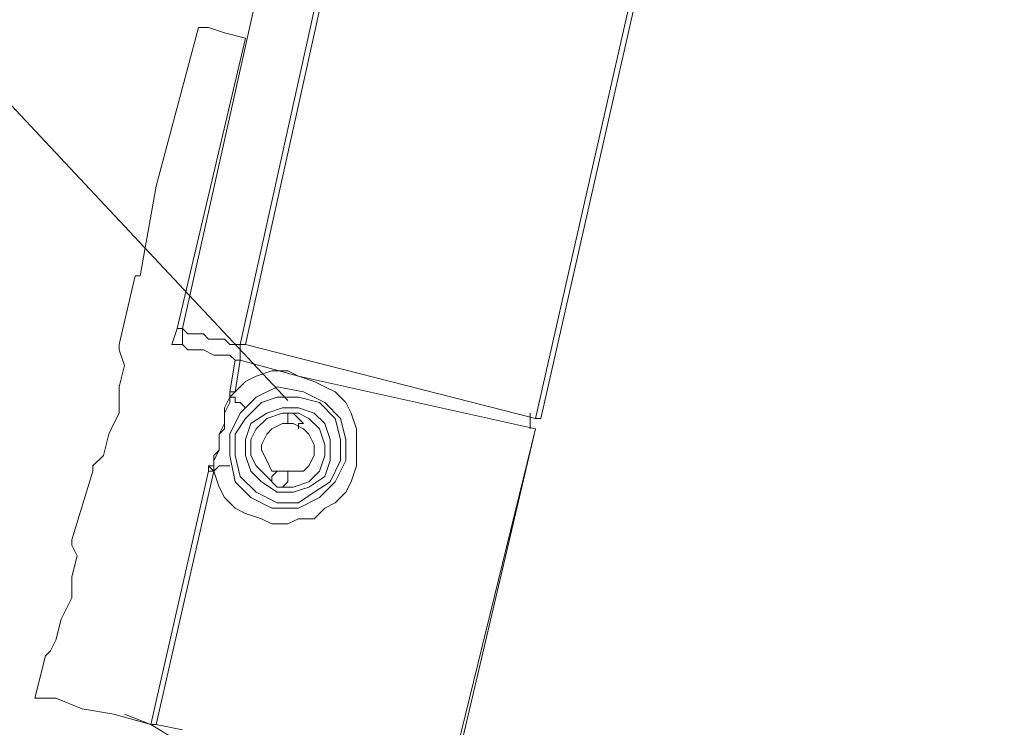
# Model space of a CAD drawing. Extents: x 44 to 177, y -263 to -14.
# Tile 1019 of 1056: x 172.78 to 176.32, y -89.17 to -86.62. Entities that reach past the tile are written whole.
import ezdxf

# ---------------------------------------------------------------- set-up
doc = ezdxf.new("R2010")
doc.units = 0
doc.header["$MEASUREMENT"] = 0
doc.layers.add('Livello 1', color=7, linetype='Continuous', lineweight=0)

# ---------------------------------------------------------------- blocks, each defined once
blk = doc.blocks.new('Block_0')
at = {"layer": 'Livello 1', "color": 250, "lineweight": 9, "true_color": 0x333333}
for points, knots in [([(133.1637, -16.0546), (133.1637, -16.0546), (134.6237, -16.5106), (134.6237, -16.5106), (134.6237, -16.5106), (136.0657, -17.0046), (136.0657, -17.0046), (136.0657, -17.0046), (137.4887, -17.5176), (137.4887, -17.5176), (137.4887, -17.5176), (138.9117, -18.0876), (138.9117, -18.0876), (138.9117, -18.0876), (140.3147, -18.6766), (140.3147, -18.6766), (140.3147, -18.6766), (141.6997, -19.3226), (141.6997, -19.3226), (141.6997, -19.3226), (143.0847, -19.9876), (143.0847, -19.9876), (143.0847, -19.9876), (144.4317, -20.6906), (144.4317, -20.6906), (144.4317, -20.6906), (145.7597, -21.4316), (145.7597, -21.4316), (145.7597, -21.4316), (147.0877, -22.1916), (147.0877, -22.1916), (147.0877, -22.1916), (148.3777, -22.9906), (148.3777, -22.9906), (148.3777, -22.9906), (149.6677, -23.8266), (149.6677, -23.8266), (149.6677, -23.8266), (150.9197, -24.7006), (150.9197, -24.7006), (150.9197, -24.7006), (152.1527, -25.5936), (152.1527, -25.5936), (152.1527, -25.5936), (153.3477, -26.5246), (153.3477, -26.5246), (153.3477, -26.5246), (154.5427, -27.4936), (154.5427, -27.4936), (154.5427, -27.4936), (155.6997, -28.4816), (155.6997, -28.4816), (155.6997, -28.4816), (156.8387, -29.5076), (156.8387, -29.5076), (156.8387, -29.5076), (157.9577, -30.5526), (157.9577, -30.5526), (157.9577, -30.5526), (159.0387, -31.6366), (159.0387, -31.6366), (159.0387, -31.6366), (160.0817, -32.7386), (160.0817, -32.7386), (160.0817, -32.7386), (161.1067, -33.8596), (161.1067, -33.8596), (161.1067, -33.8596), (162.1117, -35.0186), (162.1117, -35.0186), (162.1117, -35.0186), (163.0797, -36.1966), (163.0797, -36.1966), (163.0797, -36.1966), (164.0277, -37.4126), (164.0277, -37.4126), (164.0277, -37.4126), (164.9197, -38.6296), (164.9197, -38.6296), (164.9197, -38.6296), (165.8107, -39.8836), (165.8107, -39.8836), (165.8107, -39.8836), (166.6457, -41.1566), (166.6457, -41.1566), (166.6457, -41.1566), (167.4617, -42.4486), (167.4617, -42.4486), (167.4617, -42.4486), (168.2397, -43.7596), (168.2397, -43.7596), (168.2397, -43.7596), (168.9787, -45.0896), (168.9787, -45.0896), (168.9787, -45.0896), (169.6997, -46.4386), (169.6997, -46.4386), (169.6997, -46.4386), (170.3827, -47.8076), (170.3827, -47.8076), (170.3827, -47.8076), (171.0277, -49.1946), (171.0277, -49.1946), (171.0277, -49.1946), (171.6347, -50.6006), (171.6347, -50.6006), (171.6347, -50.6006), (172.2037, -52.0256), (172.2037, -52.0256), (172.2037, -52.0256), (172.7357, -53.4506), (172.7357, -53.4506), (172.7357, -53.4506), (173.2287, -54.8956), (173.2287, -54.8956), (173.2287, -54.8956), (173.7027, -56.3586), (173.7027, -56.3586), (173.7027, -56.3586), (174.1197, -57.8216), (174.1197, -57.8216), (174.1197, -57.8216), (174.5187, -59.2846), (174.5187, -59.2846), (174.5187, -59.2846), (174.8597, -60.7856), (174.8597, -60.7856), (174.8597, -60.7856), (175.1827, -62.2676), (175.1827, -62.2676), (175.1827, -62.2676), (175.4477, -63.7886), (175.4477, -63.7886), (175.4477, -63.7886), (175.6947, -65.2896), (175.6947, -65.2896), (175.6947, -65.2896), (175.9037, -66.8096), (175.9037, -66.8096), (175.9037, -66.8096), (176.0547, -68.3296), (176.0547, -68.3296), (176.0547, -68.3296), (176.1877, -69.8496), (176.1877, -69.8496), (176.1877, -69.8496), (176.2637, -71.3706), (176.2637, -71.3706), (176.2637, -71.3706), (176.3017, -72.8906), (176.3017, -72.8906), (176.3017, -72.8906), (176.3207, -74.4296), (176.3207, -74.4296), (176.3207, -74.4296), (176.2827, -75.9496), (176.2827, -75.9496), (176.2827, -75.9496), (176.2067, -77.4886), (176.2067, -77.4886), (176.2067, -77.4886), (176.1117, -79.0096), (176.1117, -79.0096), (176.1117, -79.0096), (175.9607, -80.5296), (175.9607, -80.5296), (175.9607, -80.5296), (175.7707, -82.0496), (175.7707, -82.0496), (175.7707, -82.0496), (175.5427, -83.5506), (175.5427, -83.5506), (175.5427, -83.5506), (175.2967, -85.0516), (175.2967, -85.0516), (175.2967, -85.0516), (174.9927, -86.5536), (174.9927, -86.5536), (174.9927, -86.5536), (174.6517, -88.0546), (174.6517, -88.0546)], [0, 0, 0, 0, 1, 1, 1, 2, 2, 2, 3, 3, 3, 4, 4, 4, 5, 5, 5, 6, 6, 6, 7, 7, 7, 8, 8, 8, 9, 9, 9, 10, 10, 10, 11, 11, 11, 12, 12, 12, 13, 13, 13, 14, 14, 14, 15, 15, 15, 16, 16, 16, 17, 17, 17, 18, 18, 18, 19, 19, 19, 20, 20, 20, 21, 21, 21, 22, 22, 22, 23, 23, 23, 24, 24, 24, 25, 25, 25, 26, 26, 26, 27, 27, 27, 28, 28, 28, 29, 29, 29, 30, 30, 30, 31, 31, 31, 32, 32, 32, 33, 33, 33, 34, 34, 34, 35, 35, 35, 36, 36, 36, 37, 37, 37, 38, 38, 38, 39, 39, 39, 40, 40, 40, 41, 41, 41, 42, 42, 42, 43, 43, 43, 44, 44, 44, 45, 45, 45, 46, 46, 46, 47, 47, 47, 48, 48, 48, 49, 49, 49, 50, 50, 50, 51, 51, 51, 52, 52, 52, 53, 53, 53, 54, 54, 54, 55, 55, 55, 56, 56, 56, 57, 57, 57, 58, 58, 58, 59, 59, 59, 60, 60, 60, 60]), ([(174.6327, -88.0546), (174.6327, -88.0546), (174.9737, -86.5536), (174.9737, -86.5536), (174.9737, -86.5536), (175.2777, -85.0516), (175.2777, -85.0516), (175.2777, -85.0516), (175.5427, -83.5506), (175.5427, -83.5506), (175.5427, -83.5506), (175.7517, -82.0496), (175.7517, -82.0496), (175.7517, -82.0496), (175.9417, -80.5296), (175.9417, -80.5296), (175.9417, -80.5296), (176.0927, -79.0096), (176.0927, -79.0096), (176.0927, -79.0096), (176.2067, -77.4886), (176.2067, -77.4886), (176.2067, -77.4886), (176.2637, -75.9496), (176.2637, -75.9496), (176.2637, -75.9496), (176.3017, -74.4296), (176.3017, -74.4296), (176.3017, -74.4296), (176.3017, -72.8906), (176.3017, -72.8906), (176.3017, -72.8906), (176.2447, -71.3706), (176.2447, -71.3706), (176.2447, -71.3706), (176.1687, -69.8496), (176.1687, -69.8496), (176.1687, -69.8496), (176.0357, -68.3296), (176.0357, -68.3296), (176.0357, -68.3296), (175.8847, -66.8096), (175.8847, -66.8096), (175.8847, -66.8096), (175.6757, -65.2896), (175.6757, -65.2896), (175.6757, -65.2896), (175.4477, -63.7886), (175.4477, -63.7886), (175.4477, -63.7886), (175.1637, -62.2876), (175.1637, -62.2876), (175.1637, -62.2876), (174.8597, -60.7856), (174.8597, -60.7856), (174.8597, -60.7856), (174.4997, -59.3036), (174.4997, -59.3036), (174.4997, -59.3036), (174.1197, -57.8216), (174.1197, -57.8216), (174.1197, -57.8216), (173.6837, -56.3586), (173.6837, -56.3586), (173.6837, -56.3586), (173.2287, -54.8956), (173.2287, -54.8956), (173.2287, -54.8956), (172.7167, -53.4506), (172.7167, -53.4506), (172.7167, -53.4506), (172.1847, -52.0256), (172.1847, -52.0256), (172.1847, -52.0256), (171.6157, -50.6006), (171.6157, -50.6006), (171.6157, -50.6006), (171.0087, -49.2136), (171.0087, -49.2136), (171.0087, -49.2136), (170.3637, -47.8266), (170.3637, -47.8266), (170.3637, -47.8266), (169.6807, -46.4576), (169.6807, -46.4576), (169.6807, -46.4576), (168.9787, -45.1086), (168.9787, -45.1086), (168.9787, -45.1086), (168.2207, -43.7786), (168.2207, -43.7786), (168.2207, -43.7786), (167.4427, -42.4486), (167.4427, -42.4486), (167.4427, -42.4486), (166.6457, -41.1566), (166.6457, -41.1566), (166.6457, -41.1566), (165.7917, -39.8836), (165.7917, -39.8836), (165.7917, -39.8836), (164.9197, -38.6476), (164.9197, -38.6476), (164.9197, -38.6476), (164.0087, -37.4126), (164.0087, -37.4126), (164.0087, -37.4126), (163.0797, -36.2156), (163.0797, -36.2156), (163.0797, -36.2156), (162.0927, -35.0376), (162.0927, -35.0376), (162.0927, -35.0376), (161.1067, -33.8786), (161.1067, -33.8786), (161.1067, -33.8786), (160.0817, -32.7386), (160.0817, -32.7386), (160.0817, -32.7386), (159.0197, -31.6366), (159.0197, -31.6366), (159.0197, -31.6366), (157.9387, -30.5716), (157.9387, -30.5716), (157.9387, -30.5716), (156.8387, -29.5076), (156.8387, -29.5076), (156.8387, -29.5076), (155.6997, -28.5006), (155.6997, -28.5006), (155.6997, -28.5006), (154.5237, -27.5126), (154.5237, -27.5126), (154.5237, -27.5126), (153.3477, -26.5436), (153.3477, -26.5436), (153.3477, -26.5436), (152.1337, -25.6126), (152.1337, -25.6126), (152.1337, -25.6126), (150.9007, -24.7196), (150.9007, -24.7196), (150.9007, -24.7196), (149.6487, -23.8456), (149.6487, -23.8456), (149.6487, -23.8456), (148.3777, -23.0096), (148.3777, -23.0096), (148.3777, -23.0096), (147.0687, -22.2106), (147.0687, -22.2106), (147.0687, -22.2106), (145.7597, -21.4316), (145.7597, -21.4316), (145.7597, -21.4316), (144.4317, -20.7096), (144.4317, -20.7096), (144.4317, -20.7096), (143.0657, -20.0066), (143.0657, -20.0066), (143.0657, -20.0066), (141.6997, -19.3226), (141.6997, -19.3226), (141.6997, -19.3226), (140.3147, -18.6956), (140.3147, -18.6956), (140.3147, -18.6956), (138.9117, -18.1066), (138.9117, -18.1066), (138.9117, -18.1066), (137.4887, -17.5366), (137.4887, -17.5366), (137.4887, -17.5366), (136.0467, -17.0046), (136.0467, -17.0046), (136.0467, -17.0046), (134.6047, -16.5296), (134.6047, -16.5296), (134.6047, -16.5296), (133.1637, -16.0736), (133.1637, -16.0736)], [0, 0, 0, 0, 1, 1, 1, 2, 2, 2, 3, 3, 3, 4, 4, 4, 5, 5, 5, 6, 6, 6, 7, 7, 7, 8, 8, 8, 9, 9, 9, 10, 10, 10, 11, 11, 11, 12, 12, 12, 13, 13, 13, 14, 14, 14, 15, 15, 15, 16, 16, 16, 17, 17, 17, 18, 18, 18, 19, 19, 19, 20, 20, 20, 21, 21, 21, 22, 22, 22, 23, 23, 23, 24, 24, 24, 25, 25, 25, 26, 26, 26, 27, 27, 27, 28, 28, 28, 29, 29, 29, 30, 30, 30, 31, 31, 31, 32, 32, 32, 33, 33, 33, 34, 34, 34, 35, 35, 35, 36, 36, 36, 37, 37, 37, 38, 38, 38, 39, 39, 39, 40, 40, 40, 41, 41, 41, 42, 42, 42, 43, 43, 43, 44, 44, 44, 45, 45, 45, 46, 46, 46, 47, 47, 47, 48, 48, 48, 49, 49, 49, 50, 50, 50, 51, 51, 51, 52, 52, 52, 53, 53, 53, 54, 54, 54, 55, 55, 55, 56, 56, 56, 57, 57, 57, 58, 58, 58, 59, 59, 59, 60, 60, 60, 60]), ([(132.8407, -17.1186), (132.8407, -17.1186), (134.2827, -17.5556), (134.2827, -17.5556), (134.2827, -17.5556), (135.6867, -18.0306), (135.6867, -18.0306), (135.6867, -18.0306), (137.1097, -18.5626), (137.1097, -18.5626), (137.1097, -18.5626), (138.4937, -19.1136), (138.4937, -19.1136), (138.4937, -19.1136), (139.8787, -19.6836), (139.8787, -19.6836), (139.8787, -19.6836), (141.2447, -20.3106), (141.2447, -20.3106), (141.2447, -20.3106), (142.5917, -20.9756), (142.5917, -20.9756), (142.5917, -20.9756), (143.9197, -21.6596), (143.9197, -21.6596), (143.9197, -21.6596), (145.2287, -22.3816), (145.2287, -22.3816), (145.2287, -22.3816), (146.5187, -23.1426), (146.5187, -23.1426), (146.5187, -23.1426), (147.7897, -23.9216), (147.7897, -23.9216), (147.7897, -23.9216), (149.0417, -24.7576), (149.0417, -24.7576), (149.0417, -24.7576), (150.2747, -25.5936), (150.2747, -25.5936), (150.2747, -25.5936), (151.4887, -26.4866), (151.4887, -26.4866), (151.4887, -26.4866), (152.6837, -27.3986), (152.6837, -27.3986), (152.6837, -27.3986), (153.8407, -28.3486), (153.8407, -28.3486), (153.8407, -28.3486), (154.9787, -29.3176), (154.9787, -29.3176), (154.9787, -29.3176), (156.0987, -30.3246), (156.0987, -30.3246), (156.0987, -30.3246), (157.1797, -31.3516), (157.1797, -31.3516), (157.1797, -31.3516), (158.2417, -32.3966), (158.2417, -32.3966), (158.2417, -32.3966), (159.2857, -33.4796), (159.2857, -33.4796), (159.2857, -33.4796), (160.2907, -34.6006), (160.2907, -34.6006), (160.2907, -34.6006), (161.2777, -35.7216), (161.2777, -35.7216), (161.2777, -35.7216), (162.2257, -36.8806), (162.2257, -36.8806), (162.2257, -36.8806), (163.1557, -38.0776), (163.1557, -38.0776), (163.1557, -38.0776), (164.0277, -39.2756), (164.0277, -39.2756), (164.0277, -39.2756), (164.9007, -40.5106), (164.9007, -40.5106), (164.9007, -40.5106), (165.7357, -41.7456), (165.7357, -41.7456), (165.7357, -41.7456), (166.5317, -43.0186), (166.5317, -43.0186), (166.5317, -43.0186), (167.2907, -44.3106), (167.2907, -44.3106), (167.2907, -44.3106), (168.0307, -45.6216), (168.0307, -45.6216), (168.0307, -45.6216), (168.7137, -46.9526), (168.7137, -46.9526), (168.7137, -46.9526), (169.3777, -48.2826), (169.3777, -48.2826), (169.3777, -48.2826), (170.0227, -49.6506), (170.0227, -49.6506), (170.0227, -49.6506), (170.6107, -51.0376), (170.6107, -51.0376), (170.6107, -51.0376), (171.1797, -52.4246), (171.1797, -52.4246), (171.1797, -52.4246), (171.7107, -53.8306), (171.7107, -53.8306), (171.7107, -53.8306), (172.1847, -55.2376), (172.1847, -55.2376), (172.1847, -55.2376), (172.6407, -56.6626), (172.6407, -56.6626), (172.6407, -56.6626), (173.0577, -58.1066), (173.0577, -58.1066), (173.0577, -58.1066), (173.4557, -59.5696), (173.4557, -59.5696), (173.4557, -59.5696), (173.7977, -61.0136), (173.7977, -61.0136), (173.7977, -61.0136), (174.1007, -62.4966), (174.1007, -62.4966), (174.1007, -62.4966), (174.3667, -63.9596), (174.3667, -63.9596), (174.3667, -63.9596), (174.6137, -65.4416), (174.6137, -65.4416), (174.6137, -65.4416), (174.8027, -66.9426), (174.8027, -66.9426), (174.8027, -66.9426), (174.9547, -68.4246), (174.9547, -68.4246), (174.9547, -68.4246), (175.0877, -69.9256), (175.0877, -69.9256), (175.0877, -69.9256), (175.1637, -71.4276), (175.1637, -71.4276), (175.1637, -71.4276), (175.2017, -72.9096), (175.2017, -72.9096), (175.2017, -72.9096), (175.2207, -74.4106), (175.2207, -74.4106), (175.2207, -74.4106), (175.1827, -75.9116), (175.1827, -75.9116), (175.1827, -75.9116), (175.1257, -77.4126), (175.1257, -77.4126), (175.1257, -77.4126), (175.0117, -78.9146), (175.0117, -78.9146), (175.0117, -78.9146), (174.8597, -80.4156), (174.8597, -80.4156), (174.8597, -80.4156), (174.6897, -81.8976), (174.6897, -81.8976), (174.6897, -81.8976), (174.4617, -83.3796), (174.4617, -83.3796), (174.4617, -83.3796), (174.2147, -84.8616), (174.2147, -84.8616), (174.2147, -84.8616), (173.9117, -86.3256), (173.9117, -86.3256), (173.9117, -86.3256), (173.5887, -87.7886), (173.5887, -87.7886)], [0, 0, 0, 0, 1, 1, 1, 2, 2, 2, 3, 3, 3, 4, 4, 4, 5, 5, 5, 6, 6, 6, 7, 7, 7, 8, 8, 8, 9, 9, 9, 10, 10, 10, 11, 11, 11, 12, 12, 12, 13, 13, 13, 14, 14, 14, 15, 15, 15, 16, 16, 16, 17, 17, 17, 18, 18, 18, 19, 19, 19, 20, 20, 20, 21, 21, 21, 22, 22, 22, 23, 23, 23, 24, 24, 24, 25, 25, 25, 26, 26, 26, 27, 27, 27, 28, 28, 28, 29, 29, 29, 30, 30, 30, 31, 31, 31, 32, 32, 32, 33, 33, 33, 34, 34, 34, 35, 35, 35, 36, 36, 36, 37, 37, 37, 38, 38, 38, 39, 39, 39, 40, 40, 40, 41, 41, 41, 42, 42, 42, 43, 43, 43, 44, 44, 44, 45, 45, 45, 46, 46, 46, 47, 47, 47, 48, 48, 48, 49, 49, 49, 50, 50, 50, 51, 51, 51, 52, 52, 52, 53, 53, 53, 54, 54, 54, 55, 55, 55, 56, 56, 56, 57, 57, 57, 58, 58, 58, 59, 59, 59, 60, 60, 60, 60]), ([(173.5697, -87.7886), (173.5697, -87.7886), (173.8927, -86.3256), (173.8927, -86.3256), (173.8927, -86.3256), (174.1957, -84.8616), (174.1957, -84.8616), (174.1957, -84.8616), (174.4427, -83.3796), (174.4427, -83.3796), (174.4427, -83.3796), (174.6707, -81.8976), (174.6707, -81.8976), (174.6707, -81.8976), (174.8597, -80.3966), (174.8597, -80.3966), (174.8597, -80.3966), (174.9927, -78.9146), (174.9927, -78.9146), (174.9927, -78.9146), (175.1067, -77.4126), (175.1067, -77.4126), (175.1067, -77.4126), (175.1637, -75.9116), (175.1637, -75.9116), (175.1637, -75.9116), (175.2017, -74.4106), (175.2017, -74.4106), (175.2017, -74.4106), (175.2017, -72.9096), (175.2017, -72.9096), (175.2017, -72.9096), (175.1447, -71.4276), (175.1447, -71.4276), (175.1447, -71.4276), (175.0687, -69.9256), (175.0687, -69.9256), (175.0687, -69.9256), (174.9547, -68.4246), (174.9547, -68.4246), (174.9547, -68.4246), (174.7837, -66.9426), (174.7837, -66.9426), (174.7837, -66.9426), (174.5947, -65.4416), (174.5947, -65.4416), (174.5947, -65.4416), (174.3667, -63.9596), (174.3667, -63.9596), (174.3667, -63.9596), (174.0817, -62.4966), (174.0817, -62.4966), (174.0817, -62.4966), (173.7787, -61.0326), (173.7787, -61.0326), (173.7787, -61.0326), (173.4367, -59.5696), (173.4367, -59.5696), (173.4367, -59.5696), (173.0577, -58.1066), (173.0577, -58.1066), (173.0577, -58.1066), (172.6407, -56.6816), (172.6407, -56.6816), (172.6407, -56.6816), (172.1847, -55.2376), (172.1847, -55.2376), (172.1847, -55.2376), (171.6917, -53.8306), (171.6917, -53.8306), (171.6917, -53.8306), (171.1607, -52.4246), (171.1607, -52.4246), (171.1607, -52.4246), (170.6107, -51.0376), (170.6107, -51.0376), (170.6107, -51.0376), (170.0037, -49.6506), (170.0037, -49.6506), (170.0037, -49.6506), (169.3777, -48.3016), (169.3777, -48.3016), (169.3777, -48.3016), (168.7137, -46.9526), (168.7137, -46.9526), (168.7137, -46.9526), (168.0117, -45.6216), (168.0117, -45.6216), (168.0117, -45.6216), (167.2717, -44.3106), (167.2717, -44.3106), (167.2717, -44.3106), (166.5127, -43.0376), (166.5127, -43.0376), (166.5127, -43.0376), (165.7167, -41.7646), (165.7167, -41.7646), (165.7167, -41.7646), (164.8817, -40.5106), (164.8817, -40.5106), (164.8817, -40.5106), (164.0277, -39.2756), (164.0277, -39.2756), (164.0277, -39.2756), (163.1367, -38.0776), (163.1367, -38.0776), (163.1367, -38.0776), (162.2067, -36.8996), (162.2067, -36.8996), (162.2067, -36.8996), (161.2587, -35.7406), (161.2587, -35.7406), (161.2587, -35.7406), (160.2907, -34.6006), (160.2907, -34.6006), (160.2907, -34.6006), (159.2667, -33.4986), (159.2667, -33.4986), (159.2667, -33.4986), (158.2417, -32.4156), (158.2417, -32.4156), (158.2417, -32.4156), (157.1797, -31.3516), (157.1797, -31.3516), (157.1797, -31.3516), (156.0797, -30.3246), (156.0797, -30.3246), (156.0797, -30.3246), (154.9787, -29.3176), (154.9787, -29.3176), (154.9787, -29.3176), (153.8407, -28.3486), (153.8407, -28.3486), (153.8407, -28.3486), (152.6647, -27.4176), (152.6647, -27.4176), (152.6647, -27.4176), (151.4887, -26.4866), (151.4887, -26.4866), (151.4887, -26.4866), (150.2747, -25.6126), (150.2747, -25.6126), (150.2747, -25.6126), (149.0417, -24.7576), (149.0417, -24.7576), (149.0417, -24.7576), (147.7897, -23.9406), (147.7897, -23.9406), (147.7897, -23.9406), (146.5187, -23.1426), (146.5187, -23.1426), (146.5187, -23.1426), (145.2097, -22.4006), (145.2097, -22.4006), (145.2097, -22.4006), (143.9007, -21.6786), (143.9007, -21.6786), (143.9007, -21.6786), (142.5727, -20.9756), (142.5727, -20.9756), (142.5727, -20.9756), (141.2257, -20.3296), (141.2257, -20.3296), (141.2257, -20.3296), (139.8597, -19.7026), (139.8597, -19.7026), (139.8597, -19.7026), (138.4937, -19.1136), (138.4937, -19.1136), (138.4937, -19.1136), (137.0907, -18.5626), (137.0907, -18.5626), (137.0907, -18.5626), (135.6867, -18.0496), (135.6867, -18.0496), (135.6867, -18.0496), (134.2637, -17.5746), (134.2637, -17.5746), (134.2637, -17.5746), (132.8407, -17.1186), (132.8407, -17.1186)], [0, 0, 0, 0, 1, 1, 1, 2, 2, 2, 3, 3, 3, 4, 4, 4, 5, 5, 5, 6, 6, 6, 7, 7, 7, 8, 8, 8, 9, 9, 9, 10, 10, 10, 11, 11, 11, 12, 12, 12, 13, 13, 13, 14, 14, 14, 15, 15, 15, 16, 16, 16, 17, 17, 17, 18, 18, 18, 19, 19, 19, 20, 20, 20, 21, 21, 21, 22, 22, 22, 23, 23, 23, 24, 24, 24, 25, 25, 25, 26, 26, 26, 27, 27, 27, 28, 28, 28, 29, 29, 29, 30, 30, 30, 31, 31, 31, 32, 32, 32, 33, 33, 33, 34, 34, 34, 35, 35, 35, 36, 36, 36, 37, 37, 37, 38, 38, 38, 39, 39, 39, 40, 40, 40, 41, 41, 41, 42, 42, 42, 43, 43, 43, 44, 44, 44, 45, 45, 45, 46, 46, 46, 47, 47, 47, 48, 48, 48, 49, 49, 49, 50, 50, 50, 51, 51, 51, 52, 52, 52, 53, 53, 53, 54, 54, 54, 55, 55, 55, 56, 56, 56, 57, 57, 57, 58, 58, 58, 59, 59, 59, 60, 60, 60, 60]), ([(173.3617, -87.7316), (173.3617, -87.7316), (173.6837, -86.2876), (173.6837, -86.2876), (173.6837, -86.2876), (173.9877, -84.8236), (173.9877, -84.8236), (173.9877, -84.8236), (174.2337, -83.3416), (174.2337, -83.3416), (174.2337, -83.3416), (174.4617, -81.8596), (174.4617, -81.8596), (174.4617, -81.8596), (174.6327, -80.3776), (174.6327, -80.3776), (174.6327, -80.3776), (174.7837, -78.8956), (174.7837, -78.8956), (174.7837, -78.8956), (174.8787, -77.4126), (174.8787, -77.4126), (174.8787, -77.4126), (174.9547, -75.9116), (174.9547, -75.9116), (174.9547, -75.9116), (174.9737, -74.4106), (174.9737, -74.4106), (174.9737, -74.4106), (174.9737, -72.9286), (174.9737, -72.9286), (174.9737, -72.9286), (174.9357, -71.4276), (174.9357, -71.4276), (174.9357, -71.4276), (174.8407, -69.9446), (174.8407, -69.9446), (174.8407, -69.9446), (174.7267, -68.4436), (174.7267, -68.4436), (174.7267, -68.4436), (174.5757, -66.9616), (174.5757, -66.9616), (174.5757, -66.9616), (174.3667, -65.4796), (174.3667, -65.4796), (174.3667, -65.4796), (174.1387, -63.9976), (174.1387, -63.9976), (174.1387, -63.9976), (173.8737, -62.5346), (173.8737, -62.5346), (173.8737, -62.5346), (173.5697, -61.0706), (173.5697, -61.0706), (173.5697, -61.0706), (173.2287, -59.6266), (173.2287, -59.6266), (173.2287, -59.6266), (172.8487, -58.1826), (172.8487, -58.1826), (172.8487, -58.1826), (172.4317, -56.7386), (172.4317, -56.7386), (172.4317, -56.7386), (171.9767, -55.3136), (171.9767, -55.3136), (171.9767, -55.3136), (171.4837, -53.9066), (171.4837, -53.9066), (171.4837, -53.9066), (170.9517, -52.5006), (170.9517, -52.5006), (170.9517, -52.5006), (170.4017, -51.1136), (170.4017, -51.1136), (170.4017, -51.1136), (169.7947, -49.7456), (169.7947, -49.7456), (169.7947, -49.7456), (169.1687, -48.3966), (169.1687, -48.3966), (169.1687, -48.3966), (168.5047, -47.0476), (168.5047, -47.0476), (168.5047, -47.0476), (167.8217, -45.7356), (167.8217, -45.7356), (167.8217, -45.7356), (167.0817, -44.4246), (167.0817, -44.4246), (167.0817, -44.4246), (166.3237, -43.1516), (166.3237, -43.1516), (166.3237, -43.1516), (165.5267, -41.8786), (165.5267, -41.8786), (165.5267, -41.8786), (164.7107, -40.6436), (164.7107, -40.6436), (164.7107, -40.6436), (163.8387, -39.4086), (163.8387, -39.4086), (163.8387, -39.4086), (162.9657, -38.2106), (162.9657, -38.2106), (162.9657, -38.2106), (162.0357, -37.0326), (162.0357, -37.0326), (162.0357, -37.0326), (161.0877, -35.8736), (161.0877, -35.8736), (161.0877, -35.8736), (160.1197, -34.7526), (160.1197, -34.7526), (160.1197, -34.7526), (159.1147, -33.6506), (159.1147, -33.6506), (159.1147, -33.6506), (158.0907, -32.5676), (158.0907, -32.5676), (158.0907, -32.5676), (157.0277, -31.5226), (157.0277, -31.5226), (157.0277, -31.5226), (155.9467, -30.4956), (155.9467, -30.4956), (155.9467, -30.4956), (154.8277, -29.4886), (154.8277, -29.4886), (154.8277, -29.4886), (153.6897, -28.5196), (153.6897, -28.5196), (153.6897, -28.5196), (152.5317, -27.5886), (152.5317, -27.5886), (152.5317, -27.5886), (151.3557, -26.6766), (151.3557, -26.6766), (151.3557, -26.6766), (150.1417, -25.7836), (150.1417, -25.7836), (150.1417, -25.7836), (148.9087, -24.9476), (148.9087, -24.9476), (148.9087, -24.9476), (147.6757, -24.1306), (147.6757, -24.1306), (147.6757, -24.1306), (146.4047, -23.3326), (146.4047, -23.3326), (146.4047, -23.3326), (145.1147, -22.5906), (145.1147, -22.5906), (145.1147, -22.5906), (143.8057, -21.8686), (143.8057, -21.8686), (143.8057, -21.8686), (142.4777, -21.1846), (142.4777, -21.1846), (142.4777, -21.1846), (141.1307, -20.5196), (141.1307, -20.5196), (141.1307, -20.5196), (139.7837, -19.9116), (139.7837, -19.9116), (139.7837, -19.9116), (138.3997, -19.3226), (138.3997, -19.3226), (138.3997, -19.3226), (137.0147, -18.7716), (137.0147, -18.7716), (137.0147, -18.7716), (135.6107, -18.2586), (135.6107, -18.2586), (135.6107, -18.2586), (134.2067, -17.7836), (134.2067, -17.7836), (134.2067, -17.7836), (132.7837, -17.3466), (132.7837, -17.3466)], [0, 0, 0, 0, 1, 1, 1, 2, 2, 2, 3, 3, 3, 4, 4, 4, 5, 5, 5, 6, 6, 6, 7, 7, 7, 8, 8, 8, 9, 9, 9, 10, 10, 10, 11, 11, 11, 12, 12, 12, 13, 13, 13, 14, 14, 14, 15, 15, 15, 16, 16, 16, 17, 17, 17, 18, 18, 18, 19, 19, 19, 20, 20, 20, 21, 21, 21, 22, 22, 22, 23, 23, 23, 24, 24, 24, 25, 25, 25, 26, 26, 26, 27, 27, 27, 28, 28, 28, 29, 29, 29, 30, 30, 30, 31, 31, 31, 32, 32, 32, 33, 33, 33, 34, 34, 34, 35, 35, 35, 36, 36, 36, 37, 37, 37, 38, 38, 38, 39, 39, 39, 40, 40, 40, 41, 41, 41, 42, 42, 42, 43, 43, 43, 44, 44, 44, 45, 45, 45, 46, 46, 46, 47, 47, 47, 48, 48, 48, 49, 49, 49, 50, 50, 50, 51, 51, 51, 52, 52, 52, 53, 53, 53, 54, 54, 54, 55, 55, 55, 56, 56, 56, 57, 57, 57, 58, 58, 58, 59, 59, 59, 60, 60, 60, 60]), ([(173.4187, -86.6486), (173.4187, -86.6486), (173.4187, -86.6486), (173.4187, -86.6486), (173.4187, -86.6486), (173.4557, -86.6486), (173.4557, -86.6486), (173.4557, -86.6486), (173.5127, -86.6676), (173.5127, -86.6676), (173.5127, -86.6676), (173.5887, -86.6866), (173.5887, -86.6866)], [0, 0, 0, 0, 1, 1, 1, 2, 2, 2, 3, 3, 3, 4, 4, 4, 4]), ([(173.5697, -87.7886), (173.5697, -87.7886), (173.5317, -87.7886), (173.5317, -87.7886), (173.5317, -87.7886), (173.5127, -87.7696), (173.5127, -87.7696), (173.5127, -87.7696), (173.4747, -87.7696), (173.4747, -87.7696), (173.4747, -87.7696), (173.4557, -87.7696), (173.4557, -87.7696), (173.4557, -87.7696), (173.4367, -87.7506), (173.4367, -87.7506), (173.4367, -87.7506), (173.3997, -87.7506), (173.3997, -87.7506), (173.3997, -87.7506), (173.3807, -87.7506), (173.3807, -87.7506), (173.3807, -87.7506), (173.3617, -87.7316), (173.3617, -87.7316)], [0, 0, 0, 0, 1, 1, 1, 2, 2, 2, 3, 3, 3, 4, 4, 4, 5, 5, 5, 6, 6, 6, 7, 7, 7, 8, 8, 8, 8]), ([(173.1337, -87.8076), (173.1337, -87.8076), (173.1337, -87.7886), (173.1337, -87.7886), (173.1337, -87.7886), (173.1337, -87.8076), (173.1337, -87.8076), (173.1337, -87.8076), (173.1527, -87.8646), (173.1527, -87.8646), (173.1527, -87.8646), (173.1337, -87.9406), (173.1337, -87.9406), (173.1337, -87.9406), (173.1337, -87.9786), (173.1337, -87.9786), (173.1337, -87.9786), (173.1337, -88.0356), (173.1337, -88.0356), (173.1337, -88.0356), (173.1147, -88.0736), (173.1147, -88.0736), (173.1147, -88.0736), (173.0957, -88.1116), (173.0957, -88.1116), (173.0957, -88.1116), (173.0767, -88.1876), (173.0767, -88.1876), (173.0767, -88.1876), (173.0387, -88.2256), (173.0387, -88.2256), (173.0387, -88.2256), (173.0387, -88.2446), (173.0387, -88.2446)], [0, 0, 0, 0, 1, 1, 1, 2, 2, 2, 3, 3, 3, 4, 4, 4, 5, 5, 5, 6, 6, 6, 7, 7, 7, 8, 8, 8, 9, 9, 9, 10, 10, 10, 11, 11, 11, 11]), ([(173.3237, -87.7886), (173.3237, -87.7886), (173.3617, -87.7886), (173.3617, -87.7886), (173.3617, -87.7886), (173.3807, -87.8076), (173.3807, -87.8076), (173.3807, -87.8076), (173.4187, -87.8076), (173.4187, -87.8076), (173.4187, -87.8076), (173.4367, -87.8076), (173.4367, -87.8076), (173.4367, -87.8076), (173.4747, -87.8266), (173.4747, -87.8266), (173.4747, -87.8266), (173.4937, -87.8266), (173.4937, -87.8266), (173.4937, -87.8266), (173.5317, -87.8266), (173.5317, -87.8266), (173.5317, -87.8266), (173.5507, -87.8456), (173.5507, -87.8456)], [0, 0, 0, 0, 1, 1, 1, 2, 2, 2, 3, 3, 3, 4, 4, 4, 5, 5, 5, 6, 6, 6, 7, 7, 7, 8, 8, 8, 8]), ([(173.5887, -87.7886), (173.5887, -87.7886), (173.5887, -87.7886), (173.5887, -87.7886), (173.5887, -87.7886), (173.5697, -87.7886), (173.5697, -87.7886)], [0, 0, 0, 0, 1, 1, 1, 2, 2, 2, 2]), ([(173.5507, -87.8456), (173.5507, -87.8456), (173.5507, -87.8456), (173.5507, -87.8456), (173.5507, -87.8456), (173.5697, -87.8456), (173.5697, -87.8456)], [0, 0, 0, 0, 1, 1, 1, 2, 2, 2, 2]), ([(173.5507, -87.9596), (173.5507, -87.9596), (173.5887, -87.9216), (173.5887, -87.9216), (173.5887, -87.9216), (173.6267, -87.9026), (173.6267, -87.9026), (173.6267, -87.9026), (173.6837, -87.8836), (173.6837, -87.8836), (173.6837, -87.8836), (173.7407, -87.8836), (173.7407, -87.8836), (173.7407, -87.8836), (173.7787, -87.9026), (173.7787, -87.9026)], [0, 0, 0, 0, 1, 1, 1, 2, 2, 2, 3, 3, 3, 4, 4, 4, 5, 5, 5, 5]), ([(173.7787, -87.9026), (173.7787, -87.9026), (173.8357, -87.9216), (173.8357, -87.9216), (173.8357, -87.9216), (173.8737, -87.9406), (173.8737, -87.9406), (173.8737, -87.9406), (173.9117, -87.9596), (173.9117, -87.9596), (173.9117, -87.9596), (173.9497, -87.9976), (173.9497, -87.9976), (173.9497, -87.9976), (173.9687, -88.0356), (173.9687, -88.0356), (173.9687, -88.0356), (173.9877, -88.0926), (173.9877, -88.0926), (173.9877, -88.0926), (173.9877, -88.1306), (173.9877, -88.1306), (173.9877, -88.1306), (173.9877, -88.1876), (173.9877, -88.1876), (173.9877, -88.1876), (173.9877, -88.2256), (173.9877, -88.2256), (173.9877, -88.2256), (173.9687, -88.2826), (173.9687, -88.2826), (173.9687, -88.2826), (173.9497, -88.3206), (173.9497, -88.3206), (173.9497, -88.3206), (173.9117, -88.3586), (173.9117, -88.3586), (173.9117, -88.3586), (173.8737, -88.3776), (173.8737, -88.3776), (173.8737, -88.3776), (173.8357, -88.4156), (173.8357, -88.4156), (173.8357, -88.4156), (173.7787, -88.4156), (173.7787, -88.4156), (173.7787, -88.4156), (173.7407, -88.4346), (173.7407, -88.4346), (173.7407, -88.4346), (173.6837, -88.4346), (173.6837, -88.4346), (173.6837, -88.4346), (173.6457, -88.4156), (173.6457, -88.4156), (173.6457, -88.4156), (173.5887, -88.3966), (173.5887, -88.3966), (173.5887, -88.3966), (173.5507, -88.3776), (173.5507, -88.3776), (173.5507, -88.3776), (173.5127, -88.3396), (173.5127, -88.3396), (173.5127, -88.3396), (173.4937, -88.3016), (173.4937, -88.3016), (173.4937, -88.3016), (173.4747, -88.2446), (173.4747, -88.2446)], [0, 0, 0, 0, 1, 1, 1, 2, 2, 2, 3, 3, 3, 4, 4, 4, 5, 5, 5, 6, 6, 6, 7, 7, 7, 8, 8, 8, 9, 9, 9, 10, 10, 10, 11, 11, 11, 12, 12, 12, 13, 13, 13, 14, 14, 14, 15, 15, 15, 16, 16, 16, 17, 17, 17, 18, 18, 18, 19, 19, 19, 20, 20, 20, 21, 21, 21, 22, 22, 22, 23, 23, 23, 23]), ([(173.5317, -88.1116), (173.5317, -88.1116), (173.5697, -88.0356), (173.5697, -88.0356), (173.5697, -88.0356), (173.6267, -87.9786), (173.6267, -87.9786), (173.6267, -87.9786), (173.7027, -87.9406), (173.7027, -87.9406), (173.7027, -87.9406), (173.7977, -87.9596), (173.7977, -87.9596), (173.7977, -87.9596), (173.8737, -87.9976), (173.8737, -87.9976), (173.8737, -87.9976), (173.9307, -88.0546), (173.9307, -88.0546), (173.9307, -88.0546), (173.9497, -88.1306), (173.9497, -88.1306), (173.9497, -88.1306), (173.9497, -88.2066), (173.9497, -88.2066), (173.9497, -88.2066), (173.9117, -88.2826), (173.9117, -88.2826), (173.9117, -88.2826), (173.8547, -88.3396), (173.8547, -88.3396), (173.8547, -88.3396), (173.7787, -88.3776), (173.7787, -88.3776), (173.7787, -88.3776), (173.6837, -88.3776), (173.6837, -88.3776), (173.6837, -88.3776), (173.6077, -88.3396), (173.6077, -88.3396), (173.6077, -88.3396), (173.5507, -88.2826), (173.5507, -88.2826), (173.5507, -88.2826), (173.5317, -88.1876), (173.5317, -88.1876), (173.5317, -88.1876), (173.5317, -88.1116), (173.5317, -88.1116)], [0, 0, 0, 0, 1, 1, 1, 2, 2, 2, 3, 3, 3, 4, 4, 4, 5, 5, 5, 6, 6, 6, 7, 7, 7, 8, 8, 8, 9, 9, 9, 10, 10, 10, 11, 11, 11, 12, 12, 12, 13, 13, 13, 14, 14, 14, 15, 15, 15, 16, 16, 16, 16]), ([(173.5507, -87.9596), (173.5507, -87.9596), (173.5507, -87.9596), (173.5507, -87.9596), (173.5507, -87.9596), (173.5317, -87.9596), (173.5317, -87.9596)], [0, 0, 0, 0, 1, 1, 1, 2, 2, 2, 2]), ([(173.5127, -88.0546), (173.5127, -88.0546), (173.5127, -88.0546), (173.5127, -88.0546), (173.5127, -88.0546), (173.5127, -88.0166), (173.5127, -88.0166), (173.5127, -88.0166), (173.5317, -87.9786), (173.5317, -87.9786)], [0, 0, 0, 0, 1, 1, 1, 2, 2, 2, 3, 3, 3, 3]), ([(173.5317, -87.9786), (173.5317, -87.9786), (173.5317, -87.9976), (173.5317, -87.9976), (173.5317, -87.9976), (173.5127, -88.0356), (173.5127, -88.0356), (173.5127, -88.0356), (173.5127, -88.0546), (173.5127, -88.0546)], [0, 0, 0, 0, 1, 1, 1, 2, 2, 2, 3, 3, 3, 3]), ([(173.5887, -88.0166), (173.5887, -88.0166), (173.5887, -88.0166), (173.5887, -88.0166), (173.5887, -88.0166), (173.5697, -87.9976), (173.5697, -87.9976), (173.5697, -87.9976), (173.5507, -87.9976), (173.5507, -87.9976), (173.5507, -87.9976), (173.5507, -87.9786), (173.5507, -87.9786), (173.5507, -87.9786), (173.5317, -87.9786), (173.5317, -87.9786)], [0, 0, 0, 0, 1, 1, 1, 2, 2, 2, 3, 3, 3, 4, 4, 4, 5, 5, 5, 5]), ([(173.5507, -88.1116), (173.5507, -88.1116), (173.5507, -88.1876), (173.5507, -88.1876), (173.5507, -88.1876), (173.5697, -88.2636), (173.5697, -88.2636), (173.5697, -88.2636), (173.6267, -88.3206), (173.6267, -88.3206), (173.6267, -88.3206), (173.7027, -88.3586), (173.7027, -88.3586), (173.7027, -88.3586), (173.7787, -88.3586), (173.7787, -88.3586), (173.7787, -88.3586), (173.8357, -88.3206), (173.8357, -88.3206), (173.8357, -88.3206), (173.8927, -88.2826), (173.8927, -88.2826), (173.8927, -88.2826), (173.9307, -88.2066), (173.9307, -88.2066), (173.9307, -88.2066), (173.9307, -88.1306), (173.9307, -88.1306), (173.9307, -88.1306), (173.9117, -88.0546), (173.9117, -88.0546), (173.9117, -88.0546), (173.8547, -87.9976), (173.8547, -87.9976), (173.8547, -87.9976), (173.7787, -87.9786), (173.7787, -87.9786), (173.7787, -87.9786), (173.7027, -87.9786), (173.7027, -87.9786), (173.7027, -87.9786), (173.6457, -87.9976), (173.6457, -87.9976), (173.6457, -87.9976), (173.5887, -88.0546), (173.5887, -88.0546), (173.5887, -88.0546), (173.5507, -88.1116), (173.5507, -88.1116)], [0, 0, 0, 0, 1, 1, 1, 2, 2, 2, 3, 3, 3, 4, 4, 4, 5, 5, 5, 6, 6, 6, 7, 7, 7, 8, 8, 8, 9, 9, 9, 10, 10, 10, 11, 11, 11, 12, 12, 12, 13, 13, 13, 14, 14, 14, 15, 15, 15, 16, 16, 16, 16]), ([(173.5887, -88.1306), (173.5887, -88.1306), (173.6077, -88.0736), (173.6077, -88.0736), (173.6077, -88.0736), (173.6647, -88.0356), (173.6647, -88.0356), (173.6647, -88.0356), (173.7217, -88.0166), (173.7217, -88.0166), (173.7217, -88.0166), (173.7787, -88.0166), (173.7787, -88.0166), (173.7787, -88.0166), (173.8357, -88.0356), (173.8357, -88.0356), (173.8357, -88.0356), (173.8737, -88.0736), (173.8737, -88.0736), (173.8737, -88.0736), (173.8927, -88.1306), (173.8927, -88.1306), (173.8927, -88.1306), (173.8927, -88.2066), (173.8927, -88.2066), (173.8927, -88.2066), (173.8737, -88.2636), (173.8737, -88.2636), (173.8737, -88.2636), (173.8167, -88.3016), (173.8167, -88.3016), (173.8167, -88.3016), (173.7597, -88.3206), (173.7597, -88.3206), (173.7597, -88.3206), (173.7027, -88.3206), (173.7027, -88.3206), (173.7027, -88.3206), (173.6457, -88.2826), (173.6457, -88.2826), (173.6457, -88.2826), (173.6077, -88.2446), (173.6077, -88.2446), (173.6077, -88.2446), (173.5887, -88.1876), (173.5887, -88.1876), (173.5887, -88.1876), (173.5887, -88.1306), (173.5887, -88.1306)], [0, 0, 0, 0, 1, 1, 1, 2, 2, 2, 3, 3, 3, 4, 4, 4, 5, 5, 5, 6, 6, 6, 7, 7, 7, 8, 8, 8, 9, 9, 9, 10, 10, 10, 11, 11, 11, 12, 12, 12, 13, 13, 13, 14, 14, 14, 15, 15, 15, 16, 16, 16, 16]), ([(173.4937, -88.1496), (173.4937, -88.1496), (173.4937, -88.1496), (173.4937, -88.1496), (173.4937, -88.1496), (173.4937, -88.1306), (173.4937, -88.1306), (173.4937, -88.1306), (173.4937, -88.1116), (173.4937, -88.1116), (173.4937, -88.1116), (173.5127, -88.0926), (173.5127, -88.0926), (173.5127, -88.0926), (173.5127, -88.0736), (173.5127, -88.0736), (173.5127, -88.0736), (173.5127, -88.0546), (173.5127, -88.0546)], [0, 0, 0, 0, 1, 1, 1, 2, 2, 2, 3, 3, 3, 4, 4, 4, 5, 5, 5, 6, 6, 6, 6]), ([(173.5127, -88.0546), (173.5127, -88.0546), (173.5127, -88.0736), (173.5127, -88.0736), (173.5127, -88.0736), (173.4937, -88.1116), (173.4937, -88.1116), (173.4937, -88.1116), (173.4937, -88.1306), (173.4937, -88.1306), (173.4937, -88.1306), (173.4937, -88.1496), (173.4937, -88.1496)], [0, 0, 0, 0, 1, 1, 1, 2, 2, 2, 3, 3, 3, 4, 4, 4, 4]), ([(173.6077, -88.1306), (173.6077, -88.1306), (173.6077, -88.1876), (173.6077, -88.1876), (173.6077, -88.1876), (173.6267, -88.2256), (173.6267, -88.2256), (173.6267, -88.2256), (173.6647, -88.2636), (173.6647, -88.2636), (173.6647, -88.2636), (173.7027, -88.3016), (173.7027, -88.3016), (173.7027, -88.3016), (173.7597, -88.3016), (173.7597, -88.3016), (173.7597, -88.3016), (173.8167, -88.2826), (173.8167, -88.2826), (173.8167, -88.2826), (173.8547, -88.2446), (173.8547, -88.2446), (173.8547, -88.2446), (173.8737, -88.1876), (173.8737, -88.1876), (173.8737, -88.1876), (173.8737, -88.1496), (173.8737, -88.1496), (173.8737, -88.1496), (173.8547, -88.0926), (173.8547, -88.0926), (173.8547, -88.0926), (173.8167, -88.0546), (173.8167, -88.0546), (173.8167, -88.0546), (173.7787, -88.0356), (173.7787, -88.0356), (173.7787, -88.0356), (173.7217, -88.0356), (173.7217, -88.0356), (173.7217, -88.0356), (173.6647, -88.0546), (173.6647, -88.0546), (173.6647, -88.0546), (173.6267, -88.0926), (173.6267, -88.0926), (173.6267, -88.0926), (173.6077, -88.1306), (173.6077, -88.1306)], [0, 0, 0, 0, 1, 1, 1, 2, 2, 2, 3, 3, 3, 4, 4, 4, 5, 5, 5, 6, 6, 6, 7, 7, 7, 8, 8, 8, 9, 9, 9, 10, 10, 10, 11, 11, 11, 12, 12, 12, 13, 13, 13, 14, 14, 14, 15, 15, 15, 16, 16, 16, 16]), ([(173.7407, -88.0736), (173.7407, -88.0736), (173.7407, -88.0546), (173.7407, -88.0546), (173.7407, -88.0546), (173.7407, -88.0356), (173.7407, -88.0356)], [0, 0, 0, 0, 1, 1, 1, 2, 2, 2, 2]), ([(174.6517, -88.0546), (174.6517, -88.0546), (174.6517, -88.0546), (174.6517, -88.0546), (174.6517, -88.0546), (174.6327, -88.0546), (174.6327, -88.0546)], [0, 0, 0, 0, 1, 1, 1, 2, 2, 2, 2]), ([(173.8357, -88.1496), (173.8357, -88.1496), (173.8167, -88.1116), (173.8167, -88.1116), (173.8167, -88.1116), (173.7977, -88.0926), (173.7977, -88.0926), (173.7977, -88.0926), (173.7597, -88.0736), (173.7597, -88.0736), (173.7597, -88.0736), (173.7217, -88.0736), (173.7217, -88.0736), (173.7217, -88.0736), (173.6837, -88.0926), (173.6837, -88.0926), (173.6837, -88.0926), (173.6647, -88.1116), (173.6647, -88.1116), (173.6647, -88.1116), (173.6457, -88.1496), (173.6457, -88.1496), (173.6457, -88.1496), (173.6457, -88.1686), (173.6457, -88.1686), (173.6457, -88.1686), (173.6647, -88.2066), (173.6647, -88.2066), (173.6647, -88.2066), (173.6837, -88.2446), (173.6837, -88.2446), (173.6837, -88.2446), (173.7217, -88.2446), (173.7217, -88.2446), (173.7217, -88.2446), (173.7597, -88.2446), (173.7597, -88.2446), (173.7597, -88.2446), (173.7977, -88.2446), (173.7977, -88.2446), (173.7977, -88.2446), (173.8167, -88.2256), (173.8167, -88.2256), (173.8167, -88.2256), (173.8357, -88.1876), (173.8357, -88.1876), (173.8357, -88.1876), (173.8357, -88.1496), (173.8357, -88.1496)], [0, 0, 0, 0, 1, 1, 1, 2, 2, 2, 3, 3, 3, 4, 4, 4, 5, 5, 5, 6, 6, 6, 7, 7, 7, 8, 8, 8, 9, 9, 9, 10, 10, 10, 11, 11, 11, 12, 12, 12, 13, 13, 13, 14, 14, 14, 15, 15, 15, 16, 16, 16, 16]), ([(173.7977, -88.0736), (173.7977, -88.0736), (173.7787, -88.0736), (173.7787, -88.0736), (173.7787, -88.0736), (173.7787, -88.0926), (173.7787, -88.0926)], [0, 0, 0, 0, 1, 1, 1, 2, 2, 2, 2]), ([(173.4557, -88.2256), (173.4557, -88.2256), (173.4747, -88.2256), (173.4747, -88.2256), (173.4747, -88.2256), (173.4747, -88.1876), (173.4747, -88.1876), (173.4747, -88.1876), (173.4937, -88.1686), (173.4937, -88.1686), (173.4937, -88.1686), (173.4937, -88.1496), (173.4937, -88.1496)], [0, 0, 0, 0, 1, 1, 1, 2, 2, 2, 3, 3, 3, 4, 4, 4, 4]), ([(173.4937, -88.1496), (173.4937, -88.1496), (173.4937, -88.1496), (173.4937, -88.1496), (173.4937, -88.1496), (173.4937, -88.1686), (173.4937, -88.1686), (173.4937, -88.1686), (173.4747, -88.2066), (173.4747, -88.2066), (173.4747, -88.2066), (173.4747, -88.2446), (173.4747, -88.2446)], [0, 0, 0, 0, 1, 1, 1, 2, 2, 2, 3, 3, 3, 4, 4, 4, 4]), ([(173.4747, -88.2446), (173.4747, -88.2446), (173.4747, -88.2446), (173.4747, -88.2446), (173.4747, -88.2446), (173.4557, -88.2256), (173.4557, -88.2256)], [0, 0, 0, 0, 1, 1, 1, 2, 2, 2, 2]), ([(173.4747, -88.2446), (173.4747, -88.2446), (173.4937, -88.2256), (173.4937, -88.2256), (173.4937, -88.2256), (173.5127, -88.2256), (173.5127, -88.2256), (173.5127, -88.2256), (173.5317, -88.2256), (173.5317, -88.2256)], [0, 0, 0, 0, 1, 1, 1, 2, 2, 2, 3, 3, 3, 3]), ([(173.4557, -88.2446), (173.4557, -88.2446), (173.4557, -88.2446), (173.4557, -88.2446), (173.4557, -88.2446), (173.4747, -88.2446), (173.4747, -88.2446)], [0, 0, 0, 0, 1, 1, 1, 2, 2, 2, 2]), ([(173.6837, -88.2826), (173.6837, -88.2826), (173.6837, -88.2636), (173.6837, -88.2636), (173.6837, -88.2636), (173.7027, -88.2446), (173.7027, -88.2446)], [0, 0, 0, 0, 1, 1, 1, 2, 2, 2, 2]), ([(173.7407, -88.2446), (173.7407, -88.2446), (173.7407, -88.2636), (173.7407, -88.2636), (173.7407, -88.2636), (173.7407, -88.2826), (173.7407, -88.2826)], [0, 0, 0, 0, 1, 1, 1, 2, 2, 2, 2]), ([(172.9627, -88.4916), (172.9627, -88.4916), (172.9627, -88.5106), (172.9627, -88.5106), (172.9627, -88.5106), (172.9817, -88.5486), (172.9817, -88.5486), (172.9817, -88.5486), (172.9627, -88.6246), (172.9627, -88.6246), (172.9627, -88.6246), (172.9627, -88.6626), (172.9627, -88.6626), (172.9627, -88.6626), (172.9627, -88.7006), (172.9627, -88.7006), (172.9627, -88.7006), (172.9437, -88.7386), (172.9437, -88.7386), (172.9437, -88.7386), (172.9247, -88.7766), (172.9247, -88.7766), (172.9247, -88.7766), (172.9057, -88.8526), (172.9057, -88.8526), (172.9057, -88.8526), (172.8867, -88.8906), (172.8867, -88.8906), (172.8867, -88.8906), (172.8677, -88.9096), (172.8677, -88.9096)], [0, 0, 0, 0, 1, 1, 1, 2, 2, 2, 3, 3, 3, 4, 4, 4, 5, 5, 5, 6, 6, 6, 7, 7, 7, 8, 8, 8, 9, 9, 9, 10, 10, 10, 10]), ([(173.2477, -89.1566), (173.2477, -89.1566), (173.1147, -89.1186), (173.1147, -89.1186), (173.1147, -89.1186), (173.0007, -89.0996), (173.0007, -89.0996), (173.0007, -89.0996), (172.9057, -89.0616), (172.9057, -89.0616), (172.9057, -89.0616), (172.8487, -89.0616), (172.8487, -89.0616), (172.8487, -89.0616), (172.8297, -89.0616), (172.8297, -89.0616)], [0, 0, 0, 0, 1, 1, 1, 2, 2, 2, 3, 3, 3, 4, 4, 4, 5, 5, 5, 5]), ([(173.1527, -89.1186), (173.1527, -89.1186), (173.2477, -89.1566), (173.2477, -89.1566), (173.2477, -89.1566), (173.3427, -89.2136), (173.3427, -89.2136), (173.3427, -89.2136), (173.4187, -89.2896), (173.4187, -89.2896), (173.4187, -89.2896), (173.4747, -89.3656), (173.4747, -89.3656), (173.4747, -89.3656), (173.5317, -89.4606), (173.5317, -89.4606), (173.5317, -89.4606), (173.5507, -89.5746), (173.5507, -89.5746), (173.5507, -89.5746), (173.5507, -89.6696), (173.5507, -89.6696), (173.5507, -89.6696), (173.5507, -89.7836), (173.5507, -89.7836)], [0, 0, 0, 0, 1, 1, 1, 2, 2, 2, 3, 3, 3, 4, 4, 4, 5, 5, 5, 6, 6, 6, 7, 7, 7, 8, 8, 8, 8])]:
    blk.add_open_spline(points, degree=3, knots=knots, dxfattribs=at)
for points in [[(164.9015, -78.5614), (164.9015, -78.5614), (173.7405, -87.9904), (173.7405, -87.9904)], [(173.4187, -86.6486), (173.4187, -86.6486), (173.2667, -87.2186), (173.2667, -87.2186)], [(173.5887, -86.6866), (173.5887, -86.6866), (173.3427, -87.7316), (173.3427, -87.7316)], [(173.2667, -87.2186), (173.2667, -87.2186), (173.2097, -87.5416), (173.2097, -87.5416)], [(173.1907, -87.5416), (173.1907, -87.5416), (173.1337, -87.7886), (173.1337, -87.7886)], [(173.2097, -87.5416), (173.2097, -87.5416), (173.1907, -87.5416), (173.1907, -87.5416)], [(173.3237, -87.7886), (173.3237, -87.7886), (173.3427, -87.7316), (173.3427, -87.7316)], [(173.3427, -87.7316), (173.3427, -87.7316), (173.3617, -87.7316), (173.3617, -87.7316)], [(173.3617, -87.7886), (173.3617, -87.7886), (173.3617, -87.7316), (173.3617, -87.7316)], [(173.5697, -87.8456), (173.5697, -87.8456), (173.5697, -87.7886), (173.5697, -87.7886)], [(173.5887, -87.7886), (173.5887, -87.7886), (174.6327, -88.0546), (174.6327, -88.0546)], [(173.5317, -87.9596), (173.5317, -87.9596), (173.5507, -87.8456), (173.5507, -87.8456)], [(173.5697, -87.8456), (173.5697, -87.8456), (173.5507, -87.9596), (173.5507, -87.9596)], [(173.5697, -87.8456), (173.5697, -87.8456), (173.7787, -87.9026), (173.7787, -87.9026)], [(173.7787, -87.9026), (173.7787, -87.9026), (174.6327, -88.0926), (174.6327, -88.0926)], [(173.5317, -87.9786), (173.5317, -87.9786), (173.5317, -87.9596), (173.5317, -87.9596)], [(173.5507, -87.9596), (173.5507, -87.9596), (173.5317, -87.9786), (173.5317, -87.9786)], [(173.7977, -88.0736), (173.7977, -88.0736), (173.7597, -88.0356), (173.7597, -88.0356)], [(174.6137, -88.0926), (174.6137, -88.0926), (174.6137, -88.0356), (174.6137, -88.0356)], [(174.1577, -90.0306), (174.1577, -90.0306), (174.6327, -88.0926), (174.6327, -88.0926)], [(174.6327, -88.0926), (174.6327, -88.0926), (174.1767, -90.0306), (174.1767, -90.0306)], [(173.4557, -88.2446), (173.4557, -88.2446), (173.4557, -88.2256), (173.4557, -88.2256)], [(173.0387, -88.2446), (173.0387, -88.2446), (172.9627, -88.4916), (172.9627, -88.4916)], [(173.2477, -89.1566), (173.2477, -89.1566), (173.4557, -88.2446), (173.4557, -88.2446)], [(173.4747, -88.2446), (173.4747, -88.2446), (173.2667, -89.1566), (173.2667, -89.1566)], [(173.7217, -88.3016), (173.7217, -88.3016), (173.7407, -88.2826), (173.7407, -88.2826)], [(172.8677, -88.9096), (172.8677, -88.9096), (172.8297, -89.0616), (172.8297, -89.0616)], [(173.2667, -89.1566), (173.2667, -89.1566), (173.2477, -89.1566), (173.2477, -89.1566)], [(173.3617, -89.1756), (173.3617, -89.1756), (173.2667, -89.1566), (173.2667, -89.1566)]]:
    blk.add_open_spline(points, degree=3, dxfattribs=at)

msp = doc.modelspace()

# ---------------------------------------------------------------- block references
at = {"layer": 'Livello 1'}
msp.add_blockref('Block_0', (0, 0), dxfattribs=at)

doc.saveas('drawing.dxf')
